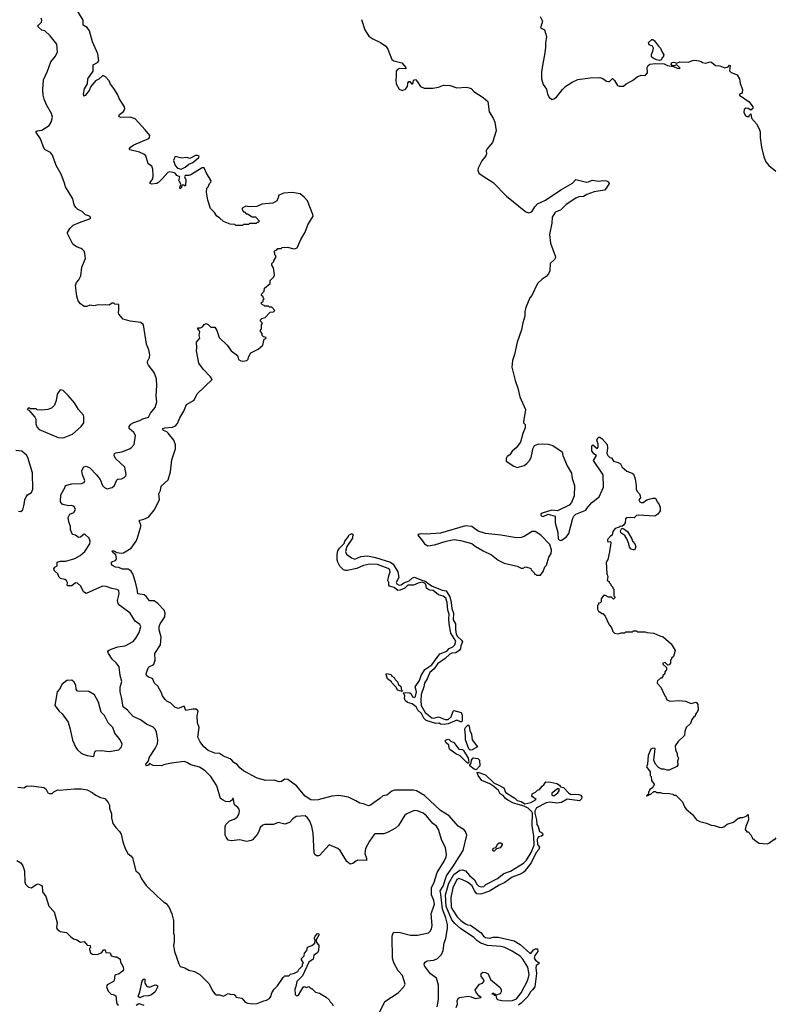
# Model space of a CAD drawing. Extents: x 2086813 to 2278017, y 548126 to 753336.
# Tile 400 of 461: x 2226553 to 2234422, y 681724 to 691971. Entities that reach past the tile are written whole.
import ezdxf

# ---------------------------------------------------------------- set-up
doc = ezdxf.new("R2010")
doc.units = 0

msp = doc.modelspace()

# ---------------------------------------------------------------- linework, layer by layer
at = {"layer": '0CON10XD'}
for points in [[(2230303, 683867), (2230205, 683798), (2230185, 683790), (2230135, 683811), (2230095, 683816), (2230053, 683843), (2229979, 683879), (2229875, 683899), (2229805, 683892), (2229663, 683853), (2229615, 683847), (2229585, 683852), (2229525, 683889), (2229435, 683999), (2229345, 684063), (2229315, 684068), (2229278, 684042), (2229255, 684040), (2229205, 684056), (2229115, 684052), (2229025, 684079), (2228884, 684155), (2228847, 684185), (2228819, 684219), (2228782, 684242), (2228762, 684265), (2228745, 684279), (2228676, 684306), (2228635, 684334), (2228585, 684338), (2228516, 684366), (2228472, 684405), (2228432, 684455), (2228409, 684505), (2228423, 684605), (2228404, 684655), (2228402, 684725), (2228412, 684775), (2228406, 684786), (2228386, 684796), (2228355, 684796), (2228285, 684783), (2228265, 684827), (2228205, 684804), (2228170, 684815), (2228129, 684859), (2228085, 684880), (2228068, 684895), (2228040, 684935), (2228031, 684965), (2227992, 685035), (2227958, 685065), (2227938, 685115), (2227895, 685129), (2227874, 685145), (2227869, 685165), (2227890, 685225), (2227905, 685238), (2227938, 685252), (2227950, 685265), (2227964, 685306), (2227960, 685375), (2228020, 685465), (2228026, 685545), (2228005, 685622), (2228005, 685655), (2228015, 685685), (2228065, 685755), (2228070, 685795), (2228058, 685825), (2227991, 685895), (2227955, 685923), (2227905, 685924), (2227875, 685965), (2227850, 685985), (2227782, 685995), (2227778, 686045), (2227759, 686119), (2227731, 686205), (2227715, 686231), (2227683, 686253), (2227625, 686253), (2227585, 686269), (2227552, 686275), (2227520, 686290), (2227508, 686305), (2227511, 686325), (2227554, 686345), (2227560, 686365), (2227553, 686403), (2227524, 686425), (2227518, 686445), (2227535, 686444), (2227566, 686426), (2227615, 686418), (2227635, 686423), (2227715, 686471), (2227768, 686545), (2227781, 686579), (2227815, 686695), (2227814, 686715), (2227796, 686755), (2227805, 686764), (2227845, 686772), (2227895, 686795), (2227954, 686865), (2228008, 686975), (2228004, 687035), (2228019, 687071), (2228026, 687115), (2228098, 687182), (2228125, 687265), (2228139, 687391), (2228176, 687505), (2228175, 687545), (2228158, 687595), (2228099, 687669), (2228085, 687683), (2228051, 687695), (2228042, 687705), (2228048, 687715), (2228065, 687724), (2228145, 687729), (2228175, 687745), (2228195, 687767), (2228222, 687828), (2228264, 687896), (2228292, 687968), (2228369, 688011), (2228401, 688079), (2228556, 688225), (2228540, 688255), (2228463, 688335), (2228420, 688395), (2228393, 688525), (2228398, 688555), (2228393, 688615), (2228428, 688655), (2228422, 688685), (2228428, 688725), (2228410, 688755), (2228410, 688765), (2228437, 688763), (2228456, 688774), (2228475, 688800), (2228495, 688808), (2228515, 688800), (2228545, 688770), (2228585, 688770), (2228608, 688735), (2228632, 688665), (2228713, 688583), (2228754, 688524), (2228820, 688475), (2228833, 688435), (2228855, 688421), (2228876, 688416), (2228918, 688425), (2228931, 688439), (2228935, 688460), (2228962, 688505), (2229035, 688541), (2229086, 688585), (2229100, 688645), (2229115, 688652), (2229120, 688665), (2229092, 688672), (2229080, 688685), (2229080, 688705), (2229060, 688725), (2229060, 688745), (2229070, 688755), (2229070, 688795), (2229080, 688805), (2229080, 688815), (2229060, 688835), (2229062, 688848), (2229075, 688860), (2229108, 688872), (2229162, 688928), (2229195, 688930), (2229210, 688945), (2229178, 688978), (2229155, 688980), (2229145, 688990), (2229105, 688990), (2229098, 688998), (2229082, 689002), (2229070, 689015), (2229072, 689028), (2229088, 689042), (2229090, 689055), (2229100, 689065), (2229090, 689075), (2229090, 689085), (2229072, 689102), (2229070, 689115), (2229100, 689145), (2229102, 689178), (2229160, 689225), (2229160, 689255), (2229200, 689295), (2229208, 689315), (2229197, 689387), (2229180, 689415), (2229180, 689435), (2229200, 689455), (2229200, 689465), (2229220, 689495), (2229220, 689515), (2229210, 689525), (2229210, 689545), (2229200, 689555), (2229212, 689568), (2229228, 689572), (2229242, 689588), (2229275, 689590), (2229285, 689600), (2229345, 689602), (2229405, 689587), (2229425, 689588), (2229443, 689597), (2229482, 689685), (2229525, 689760), (2229553, 689835), (2229610, 689925), (2229607, 689945), (2229551, 690085), (2229516, 690125), (2229475, 690158), (2229389, 690171), (2229305, 690165), (2229251, 690145), (2229242, 690105), (2229229, 690081), (2229189, 690061), (2229075, 690052), (2229022, 690028), (2228945, 690022), (2228905, 690030), (2228898, 690022), (2228882, 690018), (2228870, 690005), (2228870, 689995), (2228885, 689970), (2228895, 689970), (2228912, 689952), (2228925, 689950), (2228975, 689920), (2229008, 689918), (2229050, 689875), (2229038, 689862), (2229025, 689860), (2229015, 689850), (2228945, 689850), (2228935, 689840), (2228885, 689840), (2228875, 689830), (2228805, 689830), (2228795, 689840), (2228745, 689842), (2228675, 689870), (2228635, 689910), (2228607, 689927), (2228583, 689963), (2228542, 690005), (2228511, 690091), (2228500, 690175), (2228503, 690217), (2228515, 690230), (2228530, 690265), (2228545, 690280), (2228548, 690295), (2228497, 690375), (2228475, 690430), (2228455, 690429), (2228335, 690356), (2228315, 690350), (2228275, 690350), (2228270, 690335), (2228282, 690305), (2228280, 690245), (2228275, 690240), (2228265, 690250), (2228242, 690248), (2228237, 690223), (2228225, 690212), (2228220, 690225), (2228230, 690255), (2228220, 690285), (2228210, 690295), (2228222, 690335), (2228191, 690351), (2228174, 690374), (2228150, 690380), (2228114, 690386), (2228095, 690382), (2228042, 690318), (2227999, 690275), (2227980, 690265), (2227928, 690258), (2227911, 690265), (2227912, 690275), (2227939, 690315), (2227944, 690345), (2227941, 690415), (2227928, 690445), (2227892, 690472), (2227868, 690555), (2227845, 690573), (2227802, 690592), (2227700, 690615), (2227692, 690622), (2227706, 690645), (2227742, 690668), (2227897, 690735), (2227906, 690745), (2227907, 690765), (2227861, 690825), (2227755, 690938), (2227705, 690958), (2227605, 690953), (2227591, 690961), (2227588, 690975), (2227594, 690985), (2227635, 691014), (2227642, 691025), (2227648, 691045), (2227645, 691063), (2227590, 691150), (2227575, 691189), (2227535, 691255), (2227500, 691300), (2227485, 691335), (2227446, 691376), (2227427, 691387), (2227415, 691385), (2227378, 691352), (2227343, 691335), (2227296, 691275), (2227278, 691235), (2227235, 691181), (2227225, 691174), (2227220, 691180), (2227217, 691197), (2227230, 691250), (2227258, 691305), (2227262, 691355), (2227319, 691435), (2227319, 691501), (2227365, 691526), (2227378, 691542), (2227366, 691616), (2227312, 691742), (2227280, 691855), (2227255, 691890), (2227215, 691915), (2227213, 691965), (2227150, 692075)], [(2230293, 681625), (2230355, 681754), (2230495, 681843), (2230554, 681906), (2230568, 681935), (2230541, 682025), (2230493, 682073), (2230449, 682155), (2230435, 682205), (2230432, 682425), (2230435, 682450), (2230450, 682475), (2230515, 682473), (2230624, 682444), (2230695, 682444), (2230811, 682469), (2230829, 682485), (2230842, 682508), (2230849, 682545), (2230839, 682665), (2230874, 682765), (2230867, 682805), (2230843, 682865), (2230841, 682935), (2230870, 682995), (2230899, 683095), (2230974, 683215), (2230995, 683260), (2230999, 683285), (2230986, 683356), (2230949, 683429), (2230916, 683545), (2230895, 683577), (2230855, 683607), (2230788, 683685), (2230755, 683712), (2230695, 683739), (2230660, 683740), (2230585, 683707), (2230565, 683693), (2230499, 683585), (2230465, 683557), (2230392, 683515), (2230345, 683497), (2230255, 683498), (2230245, 683492), (2230195, 683422), (2230156, 683345), (2230148, 683295), (2230166, 683245), (2230165, 683222), (2230075, 683225), (2230052, 683215), (2230022, 683188), (2229993, 683183), (2229960, 683210), (2229892, 683325), (2229865, 683345), (2229776, 683384), (2229676, 683274), (2229665, 683268), (2229645, 683270), (2229626, 683285), (2229619, 683299), (2229608, 683505), (2229597, 683575), (2229575, 683629), (2229549, 683665), (2229525, 683684), (2229433, 683677), (2229396, 683654), (2229363, 683617), (2229315, 683598), (2229245, 683617), (2229195, 683594), (2229106, 683596), (2229085, 683590), (2229057, 683565), (2229045, 683523), (2229025, 683491), (2228978, 683435), (2228965, 683428), (2228915, 683420), (2228845, 683437), (2228755, 683427), (2228725, 683432), (2228702, 683462), (2228694, 683484), (2228693, 683575), (2228700, 683595), (2228738, 683632), (2228788, 683652), (2228817, 683673), (2228835, 683698), (2228844, 683735), (2228839, 683755), (2228825, 683773), (2228789, 683799), (2228778, 683868), (2228770, 683865), (2228768, 683852), (2228739, 683831), (2228696, 683836), (2228673, 683847), (2228646, 683865), (2228608, 683998), (2228545, 684094), (2228485, 684154), (2228425, 684191), (2228337, 684215), (2228295, 684241), (2228265, 684251), (2228135, 684234), (2228065, 684221), (2228025, 684207), (2227945, 684208), (2227905, 684230), (2227895, 684214), (2227875, 684206), (2227870, 684210), (2227866, 684225), (2227890, 684250), (2227904, 684295), (2227965, 684385), (2227989, 684435), (2227993, 684475), (2227978, 684558), (2227965, 684589), (2227945, 684608), (2227875, 684640), (2227811, 684685), (2227735, 684721), (2227675, 684787), (2227630, 684820), (2227615, 684922), (2227599, 684975), (2227599, 685025), (2227617, 685085), (2227598, 685145), (2227588, 685235), (2227558, 685278), (2227515, 685316), (2227479, 685375), (2227473, 685395), (2227478, 685405), (2227505, 685421), (2227575, 685444), (2227653, 685455), (2227735, 685501), (2227764, 685535), (2227797, 685593), (2227814, 685655), (2227805, 685676), (2227755, 685712), (2227704, 685795), (2227597, 685875), (2227580, 685895), (2227571, 685925), (2227589, 685995), (2227585, 686030), (2227565, 686041), (2227512, 686052), (2227455, 686073), (2227415, 686074), (2227245, 685999), (2227218, 686018), (2227189, 686075), (2227155, 686106), (2227135, 686110), (2227095, 686078), (2227055, 686078), (2227047, 686087), (2227050, 686115), (2227042, 686135), (2227025, 686146), (2226978, 686155), (2226965, 686168), (2226949, 686205), (2226916, 686236), (2226910, 686255), (2226918, 686272), (2226942, 686288), (2226942, 686325), (2226980, 686335), (2227035, 686337), (2227128, 686362), (2227184, 686396), (2227232, 686438), (2227284, 686516), (2227286, 686545), (2227276, 686576), (2227235, 686613), (2227225, 686617), (2227185, 686584), (2227165, 686581), (2227135, 686606), (2227108, 686615), (2227095, 686628), (2227081, 686665), (2227082, 686695), (2227064, 686744), (2227059, 686791), (2227074, 686826), (2227116, 686844), (2227136, 686875), (2227122, 686905), (2227095, 686916), (2227065, 686913), (2227015, 686922), (2226995, 686930), (2226978, 686955), (2226983, 687025), (2227028, 687105), (2227032, 687125), (2227095, 687141), (2227197, 687143), (2227225, 687153), (2227231, 687175), (2227206, 687235), (2227202, 687275), (2227206, 687294), (2227222, 687318), (2227245, 687323), (2227285, 687306), (2227355, 687236), (2227391, 687185), (2227416, 687125), (2227435, 687101), (2227465, 687090), (2227517, 687103), (2227539, 687125), (2227565, 687183), (2227575, 687190), (2227615, 687194), (2227643, 687207), (2227658, 687225), (2227661, 687239), (2227647, 687315), (2227551, 687405), (2227538, 687435), (2227542, 687455), (2227555, 687465), (2227616, 687474), (2227696, 687504), (2227714, 687515), (2227745, 687550), (2227761, 687645), (2227743, 687675), (2227695, 687715), (2227693, 687737), (2227710, 687760), (2227742, 687778), (2227805, 687799), (2227835, 687818), (2227894, 687835), (2227914, 687876), (2227963, 687935), (2227981, 687995), (2227976, 688055), (2227982, 688165), (2227979, 688235), (2227955, 688300), (2227894, 688375), (2227886, 688395), (2227886, 688415), (2227906, 688455), (2227907, 688483), (2227897, 688535), (2227873, 688595), (2227844, 688795), (2227815, 688819), (2227705, 688834), (2227630, 688855), (2227586, 688905), (2227581, 688925), (2227587, 688947), (2227587, 689007), (2227545, 689010), (2227535, 689020), (2227515, 689022), (2227490, 689005), (2227485, 689000), (2227445, 689003), (2227415, 688999), (2227375, 689004), (2227325, 688994), (2227285, 689000), (2227254, 688986), (2227226, 688986), (2227185, 689014), (2227162, 689045), (2227147, 689095), (2227136, 689205), (2227146, 689235), (2227170, 689265), (2227189, 689305), (2227201, 689395), (2227240, 689485), (2227237, 689513), (2227227, 689557), (2227209, 689579), (2227195, 689590), (2227146, 689606), (2227108, 689635), (2227052, 689745), (2227052, 689755), (2227075, 689798), (2227109, 689831), (2227175, 689862), (2227282, 689898), (2227290, 689905), (2227290, 689915), (2227280, 689925), (2227239, 689939), (2227205, 689974), (2227160, 689995), (2227137, 690015), (2227121, 690045), (2227106, 690105), (2227032, 690232), (2227021, 690269), (2226986, 690365), (2226935, 690452), (2226895, 690562), (2226875, 690590), (2226820, 690615), (2226807, 690627), (2226771, 690731), (2226724, 690796), (2226723, 690805), (2226735, 690814), (2226785, 690822), (2226861, 690869), (2226882, 690905), (2226894, 690955), (2226884, 690994), (2226832, 691085), (2226808, 691145), (2226798, 691185), (2226794, 691246), (2226801, 691345), (2226844, 691435), (2226878, 691532), (2226928, 691592), (2226946, 691635), (2226940, 691715), (2226872, 691802), (2226814, 691854), (2226785, 691863), (2226747, 691895), (2226744, 691905), (2226750, 691915), (2226782, 691945), (2226784, 691965), (2226776, 691986)], [(2230114, 691974), (2230148, 691865), (2230190, 691800), (2230230, 691770), (2230310, 691735), (2230365, 691696), (2230386, 691665), (2230427, 691557), (2230451, 691541), (2230531, 691521), (2230573, 691475), (2230578, 691465), (2230572, 691458), (2230507, 691463), (2230487, 691453), (2230472, 691435), (2230474, 691385), (2230469, 691345), (2230474, 691305), (2230505, 691248), (2230535, 691233), (2230571, 691249), (2230591, 691275), (2230595, 691312), (2230605, 691327), (2230615, 691327), (2230635, 691303), (2230645, 691302), (2230652, 691315), (2230655, 691340), (2230675, 691350), (2230697, 691323), (2230727, 691277), (2230765, 691257), (2230855, 691259), (2230915, 691270), (2230965, 691288), (2231035, 691285), (2231105, 691260), (2231205, 691268), (2231235, 691263), (2231255, 691256), (2231282, 691225), (2231381, 691161), (2231428, 691118), (2231442, 691012), (2231485, 690946), (2231501, 690905), (2231514, 690815), (2231478, 690692), (2231419, 690625), (2231411, 690605), (2231414, 690575), (2231409, 690555), (2231365, 690501), (2231328, 690425), (2231323, 690405), (2231333, 690375), (2231379, 690341), (2231485, 690278), (2231621, 690135), (2231825, 689972), (2231855, 689960), (2231887, 689973), (2231916, 690025), (2231945, 690054), (2232027, 690093), (2232190, 690200), (2232311, 690269), (2232345, 690309), (2232455, 690281), (2232475, 690282), (2232515, 690300), (2232585, 690289), (2232625, 690298), (2232665, 690294), (2232686, 690285), (2232691, 690265), (2232665, 690220), (2232642, 690198), (2232535, 690179), (2232458, 690152), (2232425, 690131), (2232375, 690128), (2232343, 690115), (2232245, 690048), (2232185, 689989), (2232137, 689973), (2232125, 689962), (2232099, 689915), (2232095, 689855), (2232069, 689735), (2232082, 689645), (2232131, 689515), (2232133, 689495), (2232122, 689475), (2232077, 689435), (2232073, 689357), (2232059, 689325), (2232035, 689298), (2231995, 689271), (2231946, 689225), (2231888, 689102), (2231864, 689075), (2231824, 688976), (2231812, 688935), (2231813, 688885), (2231791, 688815), (2231777, 688743), (2231734, 688616), (2231707, 688485), (2231686, 688424), (2231679, 688355), (2231712, 688215), (2231741, 688135), (2231763, 688045), (2231822, 687915), (2231800, 687785), (2231800, 687775), (2231817, 687757), (2231818, 687725), (2231792, 687665), (2231770, 687575), (2231723, 687517), (2231681, 687479), (2231656, 687444), (2231630, 687425), (2231620, 687405), (2231620, 687375), (2231700, 687325), (2231735, 687312), (2231805, 687332), (2231836, 687354), (2231862, 687385), (2231878, 687415), (2231895, 687480), (2231898, 687505), (2231915, 687540), (2231948, 687552), (2231995, 687557), (2232055, 687554), (2232105, 687539), (2232192, 687482), (2232202, 687472), (2232209, 687435), (2232255, 687328), (2232300, 687250), (2232306, 687195), (2232330, 687125), (2232327, 687015), (2232300, 686945), (2232275, 686918), (2232155, 686858), (2232095, 686866), (2231995, 686834), (2231981, 686825), (2231980, 686815), (2231990, 686805), (2232005, 686802), (2232055, 686826), (2232130, 686805), (2232128, 686735), (2232158, 686635), (2232160, 686565), (2232185, 686552), (2232195, 686553), (2232245, 686587), (2232273, 686625), (2232312, 686785), (2232322, 686805), (2232346, 686824), (2232450, 686865), (2232458, 686885), (2232508, 686942), (2232586, 687004), (2232633, 687105), (2232628, 687235), (2232528, 687385), (2232560, 687435), (2232532, 687452), (2232512, 687485), (2232512, 687535), (2232522, 687548), (2232565, 687510), (2232577, 687523), (2232577, 687553), (2232564, 687595), (2232572, 687618), (2232585, 687628), (2232595, 687627), (2232619, 687609), (2232670, 687550), (2232674, 687516), (2232668, 687455), (2232677, 687437), (2232700, 687415), (2232715, 687410), (2232738, 687375), (2232784, 687364), (2232809, 687349), (2232828, 687315), (2232875, 687272), (2232932, 687252), (2232945, 687240), (2232962, 687192), (2232972, 687125), (2232972, 687085), (2232982, 687062), (2233008, 687035), (2233016, 687016), (2233018, 686995), (2233000, 686975), (2233012, 686955), (2233025, 686948), (2233045, 686948), (2233085, 686973), (2233120, 686985), (2233145, 686992), (2233175, 686990), (2233190, 686955), (2233213, 686925), (2233222, 686895), (2233222, 686858), (2233200, 686825), (2233166, 686804), (2232995, 686816), (2232975, 686810), (2232952, 686788), (2232915, 686792), (2232875, 686787), (2232861, 686775), (2232859, 686735), (2232841, 686709), (2232825, 686698), (2232805, 686700), (2232795, 686690), (2232754, 686676), (2232731, 686645), (2232723, 686607), (2232705, 686597), (2232675, 686560), (2232675, 686542), (2232685, 686538), (2232705, 686540), (2232708, 686525), (2232696, 686434), (2232677, 686353), (2232662, 686325), (2232668, 686205), (2232678, 686175), (2232670, 686135), (2232690, 686125), (2232690, 686115), (2232708, 686098), (2232710, 686085), (2232730, 686065), (2232730, 686055), (2232740, 686045), (2232740, 685975), (2232750, 685965), (2232750, 685955), (2232735, 685940), (2232715, 685960), (2232685, 685960), (2232655, 685980), (2232632, 685978), (2232610, 685945), (2232608, 685912), (2232598, 685902), (2232582, 685898), (2232580, 685885), (2232570, 685875), (2232570, 685835), (2232585, 685810), (2232595, 685810), (2232615, 685790), (2232625, 685790), (2232650, 685765), (2232692, 685675), (2232717, 685647), (2232730, 685605), (2232748, 685588), (2232785, 685580), (2232815, 685590), (2232855, 685590), (2232865, 685600), (2232935, 685600), (2232945, 685610), (2232975, 685610), (2232985, 685600), (2233065, 685600), (2233085, 685592), (2233155, 685588), (2233218, 685558), (2233255, 685550), (2233338, 685475), (2233378, 685405), (2233360, 685345), (2233340, 685325), (2233340, 685315), (2233330, 685305), (2233330, 685275), (2233315, 685258)], [(2231974, 692005), (2231999, 691955), (2231977, 691885), (2232017, 691865), (2232039, 691795), (2232027, 691725), (2232029, 691685), (2232021, 691625), (2231994, 691475), (2231987, 691425), (2231987, 691355), (2232006, 691296), (2232038, 691248), (2232050, 691195), (2232068, 691165), (2232095, 691142), (2232115, 691148), (2232142, 691165), (2232204, 691245), (2232240, 691280), (2232305, 691320), (2232365, 691347), (2232495, 691366), (2232595, 691369), (2232625, 691360), (2232665, 691332), (2232685, 691327), (2232695, 691328), (2232725, 691358), (2232748, 691338), (2232777, 691287), (2232795, 691278), (2232842, 691278), (2232867, 691303), (2232935, 691338), (2232984, 691376), (2233025, 691392), (2233065, 691390), (2233092, 691418), (2233088, 691472), (2233097, 691493), (2233115, 691508), (2233175, 691516), (2233265, 691510), (2233300, 691495), (2233362, 691482), (2233400, 691465), (2233425, 691462), (2233430, 691465), (2233395, 691500), (2233365, 691490), (2233352, 691492), (2233337, 691507), (2233344, 691526), (2233365, 691529), (2233395, 691520), (2233427, 691533), (2233515, 691530), (2233563, 691547), (2233585, 691550), (2233625, 691542), (2233650, 691535), (2233664, 691524), (2233695, 691519), (2233743, 691533), (2233758, 691528), (2233800, 691495), (2233845, 691490), (2233895, 691470), (2233929, 691481), (2233945, 691498), (2233950, 691495), (2233945, 691440), (2233963, 691423), (2234025, 691398), (2234049, 691355), (2234054, 691306), (2234080, 691245), (2234077, 691213), (2234068, 691202), (2234050, 691195), (2234050, 691185), (2234150, 691115), (2234186, 691065), (2234186, 691045), (2234165, 691030), (2234140, 691045), (2234115, 691050), (2234099, 691035), (2234095, 691010), (2234106, 690976), (2234125, 690962), (2234148, 690962), (2234150, 690975), (2234165, 690990), (2234172, 690945), (2234226, 690886), (2234254, 690834), (2234263, 690805), (2234264, 690745), (2234278, 690645), (2234301, 690545), (2234322, 690492), (2234354, 690454), (2234428, 690395)], [(2233215, 691546), (2233183, 691553), (2233149, 691569), (2233133, 691585), (2233131, 691609), (2233148, 691645), (2233153, 691675), (2233142, 691695), (2233108, 691708), (2233100, 691735), (2233135, 691763), (2233145, 691764), (2233165, 691750), (2233204, 691694), (2233227, 691675), (2233239, 691639), (2233262, 691605), (2233255, 691580), (2233241, 691569), (2233235, 691552), (2233215, 691546)], [(2228235, 690414), (2228275, 690435), (2228315, 690466), (2228355, 690483), (2228419, 690535), (2228421, 690551), (2228405, 690558), (2228385, 690556), (2228325, 690528), (2228295, 690536), (2228241, 690531), (2228173, 690547), (2228156, 690505), (2228171, 690455), (2228195, 690424), (2228235, 690414)], [(2226995, 687618), (2227015, 687624), (2227103, 687657), (2227192, 687738), (2227222, 687775), (2227223, 687835), (2227217, 687855), (2227167, 687915), (2227125, 687982), (2227060, 688060), (2227005, 688112), (2226975, 688120), (2226942, 688075), (2226933, 688007), (2226915, 687960), (2226885, 687928), (2226846, 687914), (2226785, 687908), (2226735, 687910), (2226725, 687920), (2226665, 687920), (2226655, 687928), (2226643, 687927), (2226630, 687915), (2226648, 687908), (2226710, 687835), (2226722, 687812), (2226723, 687765), (2226733, 687735), (2226758, 687705), (2226955, 687624), (2226995, 687618)], [(2226565, 686852), (2226585, 686870), (2226601, 686925), (2226606, 686975), (2226621, 687005), (2226636, 687025), (2226675, 687051), (2226690, 687085), (2226686, 687256), (2226640, 687415), (2226625, 687438), (2226575, 687480), (2226515, 687487)], [(2226540, 686855), (2226565, 686852)], [(2231975, 686190), (2232005, 686230), (2232023, 686277), (2232038, 686295), (2232063, 686377), (2232087, 686415), (2232090, 686455), (2232075, 686510), (2231980, 686605), (2231920, 686645), (2231890, 686645), (2231807, 686593), (2231775, 686582), (2231725, 686580), (2231565, 686608), (2231405, 686623), (2231329, 686649), (2231260, 686695), (2231196, 686704), (2230935, 686629), (2230785, 686616), (2230735, 686619), (2230714, 686616), (2230698, 686605), (2230749, 686549), (2230770, 686515), (2230805, 686496), (2230872, 686505), (2230996, 686544), (2231078, 686562), (2231145, 686551), (2231261, 686521), (2231295, 686493), (2231378, 686445), (2231465, 686401), (2231537, 686345), (2231598, 686315), (2231735, 686284), (2231775, 686264), (2231795, 686262), (2231822, 686278), (2231857, 686267), (2231875, 686260), (2231880, 686245), (2231910, 686215), (2231915, 686200), (2231925, 686200), (2231935, 686190), (2231975, 686190)], [(2232955, 686450), (2232922, 686462), (2232902, 686482), (2232897, 686517), (2232875, 686570), (2232853, 686603), (2232812, 686632), (2232808, 686652), (2232822, 686678), (2232845, 686672), (2232881, 686645), (2232927, 686567), (2232933, 686543), (2232960, 686515), (2232970, 686485), (2232955, 686450)], [(2230975, 684635), (2230935, 684641), (2230921, 684651), (2230885, 684646), (2230785, 684679), (2230763, 684703), (2230739, 684749), (2230700, 684785), (2230681, 684821), (2230640, 684850), (2230591, 684865), (2230568, 684885), (2230559, 684905), (2230563, 684935), (2230550, 684965), (2230575, 684970), (2230615, 684964), (2230629, 684955), (2230644, 684924), (2230665, 684917), (2230674, 684926), (2230686, 684975), (2230673, 685027), (2230717, 685095), (2230734, 685145), (2230772, 685208), (2230845, 685256), (2230930, 685370), (2231000, 685400), (2231025, 685427), (2231065, 685445), (2231084, 685465), (2231096, 685505), (2231043, 685585), (2231027, 685683), (2231022, 685735), (2231026, 685785), (2231011, 685825), (2231006, 685905), (2230990, 685950), (2230963, 685973), (2230915, 685986), (2230860, 686030), (2230825, 686034), (2230804, 686045), (2230791, 686055), (2230782, 686092), (2230768, 686108), (2230745, 686117), (2230702, 686108), (2230655, 686086), (2230595, 686086), (2230563, 686055), (2230515, 686034), (2230492, 686032), (2230453, 686063), (2230405, 686074), (2230396, 686085), (2230398, 686115), (2230386, 686135), (2230396, 686185), (2230412, 686225), (2230407, 686247), (2230391, 686261), (2230280, 686300), (2230195, 686304), (2230135, 686291), (2230065, 686261), (2229965, 686239), (2229945, 686240), (2229925, 686246), (2229886, 686285), (2229866, 686325), (2229861, 686349), (2229859, 686405), (2229867, 686445), (2229885, 686472), (2229931, 686519), (2229940, 686545), (2229978, 686592), (2229982, 686605), (2230005, 686620), (2230015, 686620), (2230028, 686605), (2230020, 686595), (2230020, 686575), (2229961, 686489), (2229947, 686435), (2229958, 686408), (2230010, 686370), (2230045, 686356), (2230105, 686384), (2230175, 686390), (2230258, 686375), (2230416, 686325), (2230441, 686305), (2230492, 686225), (2230500, 686165), (2230472, 686115), (2230480, 686100), (2230505, 686086), (2230525, 686088), (2230555, 686111), (2230609, 686131), (2230645, 686164), (2230665, 686170), (2230731, 686141), (2230775, 686129), (2230840, 686080), (2230953, 686033), (2230995, 686028), (2231032, 685965), (2231047, 685905), (2231053, 685844), (2231070, 685795), (2231067, 685727), (2231090, 685685), (2231090, 685625), (2231097, 685577), (2231113, 685553), (2231155, 685515), (2231163, 685495), (2231146, 685454), (2231142, 685425), (2231130, 685405), (2231095, 685383), (2231053, 685377), (2231033, 685367), (2230985, 685322), (2230904, 685266), (2230871, 685215), (2230824, 685176), (2230797, 685113), (2230768, 685065), (2230762, 685028), (2230735, 684950), (2230729, 684885), (2230733, 684835), (2230775, 684762), (2230845, 684706), (2230867, 684703), (2230916, 684716), (2230985, 684689), (2231015, 684689), (2231045, 684715), (2231066, 684774), (2231075, 684782), (2231152, 684762), (2231162, 684735), (2231162, 684685), (2231156, 684664), (2231145, 684663), (2231105, 684681), (2231015, 684644), (2230975, 684635)], [(2233315, 685258), (2233302, 685252), (2233275, 685280), (2233250, 685275), (2233250, 685265), (2233288, 685228), (2233290, 685205), (2233270, 685185), (2233270, 685165), (2233250, 685145), (2233250, 685135), (2233235, 685120), (2233225, 685120), (2233195, 685090), (2233190, 685075), (2233192, 685065), (2233228, 685025), (2233270, 684935), (2233280, 684925), (2233280, 684915), (2233290, 684905), (2233290, 684895), (2233325, 684880), (2233425, 684887), (2233485, 684880), (2233546, 684854), (2233595, 684867), (2233605, 684862), (2233614, 684845), (2233617, 684787), (2233605, 684760), (2233590, 684745), (2233588, 684722), (2233575, 684720), (2233552, 684688), (2233538, 684645), (2233493, 684605), (2233478, 684565), (2233477, 684523), (2233411, 684459), (2233380, 684415), (2233383, 684373), (2233400, 684335), (2233400, 684315), (2233412, 684285), (2233402, 684255), (2233408, 684215), (2233395, 684198), (2233315, 684160), (2233295, 684160), (2233265, 684172), (2233235, 684172), (2233205, 684188), (2233173, 684223), (2233158, 684265), (2233170, 684385), (2233145, 684390), (2233125, 684380), (2233098, 684315), (2233092, 684225), (2233082, 684195), (2233118, 684145), (2233120, 684105), (2233130, 684095), (2233133, 684053), (2233160, 684015), (2233160, 684005), (2233150, 683995), (2233148, 683982), (2233110, 683955), (2233110, 683945), (2233100, 683935), (2233100, 683915), (2233080, 683895), (2233085, 683890), (2233090, 683900), (2233105, 683900), (2233112, 683908), (2233125, 683910), (2233155, 683940), (2233175, 683940), (2233185, 683930), (2233225, 683930), (2233245, 683920), (2233315, 683918), (2233355, 683910), (2233365, 683900), (2233385, 683900), (2233455, 683830), (2233475, 683780), (2233494, 683754), (2233559, 683699), (2233600, 683645), (2233635, 683628), (2233705, 683610), (2233755, 683590), (2233786, 683586), (2233837, 683567), (2233865, 683563), (2233885, 683570), (2233922, 683598), (2233985, 683620), (2234035, 683660), (2234045, 683660), (2234055, 683670), (2234085, 683668), (2234117, 683683), (2234135, 683700), (2234140, 683695), (2234142, 683645), (2234113, 683575), (2234108, 683545), (2234125, 683520), (2234138, 683518), (2234168, 683488), (2234185, 683452), (2234225, 683418), (2234255, 683402), (2234337, 683393), (2234355, 683400), (2234405, 683440), (2234415, 683440), (2234432, 683458)], [(2227325, 684303), (2227335, 684350), (2227345, 684362), (2227405, 684367), (2227485, 684356), (2227585, 684373), (2227614, 684405), (2227622, 684432), (2227601, 684475), (2227545, 684545), (2227522, 684605), (2227474, 684654), (2227435, 684729), (2227402, 684765), (2227375, 684870), (2227334, 684944), (2227275, 684978), (2227155, 684983), (2227143, 685005), (2227138, 685045), (2227122, 685075), (2227095, 685098), (2227045, 685093), (2226997, 685055), (2226969, 685005), (2226944, 684975), (2226921, 684835), (2226964, 684774), (2226996, 684746), (2227060, 684660), (2227078, 684588), (2227104, 684474), (2227137, 684397), (2227155, 684374), (2227195, 684339), (2227215, 684329), (2227255, 684314), (2227325, 684303)], [(2230535, 684980), (2230488, 684995), (2230472, 685025), (2230432, 685065), (2230425, 685080), (2230385, 685110), (2230370, 685155), (2230372, 685168), (2230420, 685155), (2230430, 685140), (2230452, 685125), (2230462, 685105), (2230490, 685075), (2230496, 685056), (2230521, 685031), (2230530, 684995), (2230540, 684985), (2230535, 684980)], [(2231245, 684368), (2231232, 684382), (2231195, 684475), (2231197, 684517), (2231188, 684592), (2231194, 684606), (2231225, 684632), (2231235, 684618), (2231240, 684575), (2231258, 684535), (2231266, 684476), (2231320, 684405), (2231265, 684374), (2231245, 684368)], [(2231225, 684230), (2231205, 684243), (2231140, 684310), (2231095, 684332), (2231034, 684375), (2231025, 684390), (2231021, 684421), (2230995, 684447), (2230983, 684465), (2230987, 684473), (2231015, 684482), (2231025, 684480), (2231042, 684462), (2231075, 684448), (2231125, 684380), (2231165, 684377), (2231175, 684367), (2231222, 684285), (2231230, 684245), (2231225, 684230)], [(2231305, 684163), (2231285, 684170), (2231241, 684205), (2231242, 684218), (2231256, 684234), (2231258, 684265), (2231275, 684289), (2231325, 684282), (2231343, 684265), (2231346, 684205), (2231305, 684163)], [(2231099, 681691), (2231114, 681725), (2231110, 681765), (2231123, 681787), (2231135, 681794), (2231225, 681808), (2231253, 681803), (2231295, 681784), (2231360, 681795), (2231335, 681813), (2231304, 681855), (2231298, 681875), (2231342, 681935), (2231374, 681946), (2231390, 681965), (2231381, 681991), (2231360, 682015), (2231360, 682045), (2231375, 682060), (2231405, 682057), (2231430, 682040), (2231455, 681982), (2231555, 681900), (2231568, 681875), (2231567, 681855), (2231556, 681834), (2231510, 681820), (2231505, 681830), (2231490, 681830), (2231485, 681840), (2231470, 681835), (2231490, 681830), (2231495, 681820), (2231510, 681820), (2231518, 681785), (2231528, 681775), (2231575, 681763), (2231645, 681759), (2231686, 681764), (2231725, 681781), (2231775, 681842), (2231845, 681974), (2231857, 682035), (2231845, 682110), (2231794, 682195), (2231765, 682226), (2231675, 682282), (2231605, 682315), (2231565, 682325), (2231425, 682335), (2231355, 682361), (2231315, 682387), (2231281, 682421), (2231145, 682513), (2231085, 682564), (2231055, 682604), (2230995, 682741), (2230987, 682865), (2231022, 682985), (2231075, 683074), (2231135, 683120), (2231164, 683124), (2231194, 683114), (2231236, 683065), (2231288, 683018), (2231313, 682973), (2231336, 682955), (2231362, 682948), (2231385, 682952), (2231408, 682972), (2231528, 683035), (2231595, 683084), (2231665, 683109), (2231798, 683192), (2231832, 683225), (2231880, 683305), (2231909, 683381), (2231907, 683475), (2231891, 683585), (2231894, 683714), (2231888, 683728), (2231847, 683767), (2231808, 683788), (2231695, 683818), (2231635, 683848), (2231613, 683865), (2231588, 683898), (2231556, 683915), (2231539, 683949), (2231491, 683991), (2231449, 684019), (2231365, 684054), (2231326, 684105), (2231318, 684135), (2231325, 684139), (2231405, 684111), (2231493, 684024), (2231535, 684010), (2231596, 683976), (2231613, 683933), (2231625, 683920), (2231709, 683869), (2231735, 683844), (2231775, 683836), (2231815, 683812), (2231877, 683823), (2231930, 683855), (2231892, 683885), (2231888, 683895), (2231890, 683915), (2231925, 683932), (2231945, 683952), (2231965, 683958), (2231994, 683996), (2232013, 684007), (2232031, 684039), (2232084, 684036), (2232145, 684022), (2232173, 684005), (2232185, 683988), (2232215, 683979), (2232271, 683921), (2232290, 683910), (2232375, 683906), (2232395, 683900), (2232407, 683885), (2232405, 683862), (2232383, 683843), (2232255, 683859), (2232195, 683826), (2232145, 683818), (2232075, 683827), (2232035, 683822), (2231935, 683770), (2231918, 683735), (2231916, 683715), (2231936, 683645), (2231940, 683595), (2231953, 683573), (2231965, 683521), (2231997, 683507), (2232000, 683485), (2231987, 683473), (2231955, 683466), (2231946, 683454), (2231942, 683435), (2231947, 683387), (2231965, 683360), (2231960, 683335), (2231933, 683305), (2231880, 683195), (2231805, 683102), (2231775, 683083), (2231683, 683047), (2231605, 682992), (2231545, 682963), (2231445, 682903), (2231355, 682871), (2231314, 682875), (2231288, 682905), (2231266, 682956), (2231215, 682994), (2231165, 683020), (2231125, 683033), (2231105, 683024), (2231062, 682938), (2231043, 682835), (2231048, 682735), (2231063, 682703), (2231110, 682635), (2231148, 682595), (2231195, 682562), (2231215, 682551), (2231247, 682547), (2231358, 682468), (2231383, 682433), (2231405, 682420), (2231445, 682412), (2231485, 682424), (2231535, 682423), (2231702, 682385), (2231765, 682345), (2231865, 682257), (2231875, 682254), (2231905, 682290), (2231925, 682300), (2231945, 682300), (2231948, 682275), (2231917, 682233), (2231911, 682205), (2231924, 682184), (2231964, 682155), (2231960, 682145), (2231933, 682127), (2231927, 682105), (2231936, 682045), (2231916, 681905), (2231895, 681875), (2231871, 681855), (2231845, 681805), (2231775, 681735), (2231747, 681715)], [(2226535, 683984), (2226595, 683977), (2226625, 683996), (2226675, 683998), (2226805, 683980), (2226826, 683966), (2226847, 683925), (2226865, 683917), (2226892, 683918), (2226910, 683935), (2226950, 683955), (2226964, 683954), (2227125, 683967), (2227195, 683967), (2227255, 683957), (2227308, 683928), (2227345, 683900), (2227395, 683877), (2227440, 683865), (2227476, 683826), (2227487, 683795), (2227487, 683765), (2227511, 683705), (2227510, 683665), (2227522, 683605), (2227553, 683563), (2227594, 683524), (2227609, 683495), (2227626, 683415), (2227652, 683345), (2227681, 683295), (2227711, 683271), (2227728, 683248), (2227762, 683112), (2227796, 683085), (2227821, 683031), (2227871, 682961), (2227987, 682847), (2228051, 682791), (2228078, 682775), (2228110, 682730), (2228136, 682666), (2228154, 682595), (2228156, 682465), (2228162, 682445), (2228162, 682375), (2228154, 682335), (2228165, 682275), (2228209, 682145), (2228225, 682119), (2228273, 682103), (2228315, 682081), (2228375, 682066), (2228429, 682035), (2228528, 681938), (2228560, 681865), (2228585, 681832), (2228603, 681823), (2228635, 681822), (2228675, 681808), (2228725, 681838), (2228745, 681830), (2228787, 681827), (2228800, 681815), (2228805, 681800), (2228865, 681788), (2228902, 681745), (2228930, 681735), (2228975, 681729), (2229025, 681733), (2229095, 681762), (2229125, 681766), (2229155, 681784), (2229169, 681805), (2229180, 681845), (2229205, 681882), (2229238, 681915), (2229297, 682003), (2229315, 682020), (2229355, 682020), (2229375, 682037), (2229415, 682048), (2229450, 682065), (2229460, 682085), (2229500, 682125), (2229500, 682145), (2229510, 682155), (2229488, 682188), (2229488, 682202), (2229515, 682230)], [(2232115, 683893), (2232157, 683925), (2232170, 683945), (2232170, 683965), (2232154, 683966), (2232095, 683920), (2232095, 683900), (2232115, 683893)], [(2230901, 681699), (2230915, 681775), (2230914, 681925), (2230895, 681995), (2230832, 682042), (2230768, 682125), (2230766, 682145), (2230777, 682163), (2230795, 682175), (2230865, 682185), (2230905, 682200), (2230946, 682244), (2230962, 682285), (2230973, 682365), (2230991, 682409), (2231007, 682515), (2231007, 682555), (2230991, 682625), (2230955, 682715), (2230938, 682872), (2230933, 682905), (2230962, 682955), (2230997, 683063), (2231065, 683155), (2231171, 683325), (2231209, 683485), (2231195, 683523), (2231180, 683540), (2231119, 683579), (2231025, 683685), (2230935, 683740), (2230767, 683897), (2230685, 683945), (2230655, 683952), (2230455, 683952), (2230428, 683942), (2230375, 683902), (2230335, 683894), (2230303, 683867)], [(2231495, 683317), (2231485, 683317), (2231479, 683325), (2231485, 683350), (2231513, 683357), (2231533, 683395), (2231545, 683403), (2231565, 683403), (2231576, 683396), (2231577, 683385), (2231555, 683354), (2231518, 683342), (2231495, 683317)], [(2226525, 683220), (2226567, 683195), (2226587, 683167), (2226604, 683115), (2226606, 682995), (2226615, 682976), (2226645, 682944), (2226675, 682936), (2226725, 682971), (2226745, 682978), (2226786, 682956), (2226792, 682895), (2226827, 682847), (2226858, 682745), (2226911, 682685), (2226943, 682573), (2226936, 682525), (2226944, 682505), (2226975, 682482), (2227040, 682470), (2227085, 682427), (2227115, 682407), (2227150, 682395), (2227185, 682372), (2227225, 682378), (2227255, 682340), (2227288, 682338), (2227290, 682315), (2227280, 682305), (2227280, 682295), (2227291, 682261), (2227310, 682245), (2227365, 682242), (2227410, 682265), (2227425, 682290), (2227445, 682290), (2227452, 682262), (2227495, 682260), (2227505, 682230), (2227545, 682218), (2227565, 682218), (2227600, 682195), (2227603, 682163), (2227632, 682115), (2227636, 682084), (2227625, 682068), (2227588, 682042), (2227545, 682028), (2227536, 681974), (2227529, 681961), (2227465, 681928), (2227459, 681905), (2227475, 681862), (2227505, 681830), (2227527, 681827), (2227553, 681813), (2227561, 681745), (2227570, 681725), (2227582, 681715)], [(2229515, 682230), (2229520, 682255), (2229542, 682285), (2229550, 682320), (2229595, 682338), (2229628, 682362), (2229630, 682395), (2229623, 682403), (2229623, 682417), (2229630, 682435), (2229655, 682460), (2229668, 682458), (2229670, 682445), (2229640, 682395), (2229640, 682375), (2229667, 682337), (2229666, 682285), (2229655, 682260), (2229618, 682235), (2229610, 682195), (2229566, 682164), (2229498, 682022), (2229438, 681962), (2229430, 681910), (2229419, 681881), (2229422, 681825), (2229435, 681811), (2229455, 681821), (2229505, 681902), (2229515, 681908), (2229535, 681900), (2229565, 681910), (2229585, 681890), (2229595, 681890), (2229635, 681850), (2229675, 681840), (2229745, 681800), (2229775, 681770), (2229785, 681750), (2229810, 681725), (2229815, 681710)], [(2227805, 681793), (2227788, 681805), (2227789, 681815), (2227806, 681854), (2227828, 681965), (2227845, 681990), (2227858, 681985), (2227858, 681945), (2227873, 681915), (2227885, 681908), (2227905, 681903), (2227965, 681926), (2227978, 681925), (2227989, 681915), (2227988, 681902), (2227963, 681855), (2227925, 681823), (2227895, 681814), (2227842, 681808), (2227805, 681793)], [(2227765, 681717), (2227795, 681732), (2227846, 681716)]]:
    msp.add_lwpolyline(points, dxfattribs=at)

doc.saveas('drawing.dxf')
